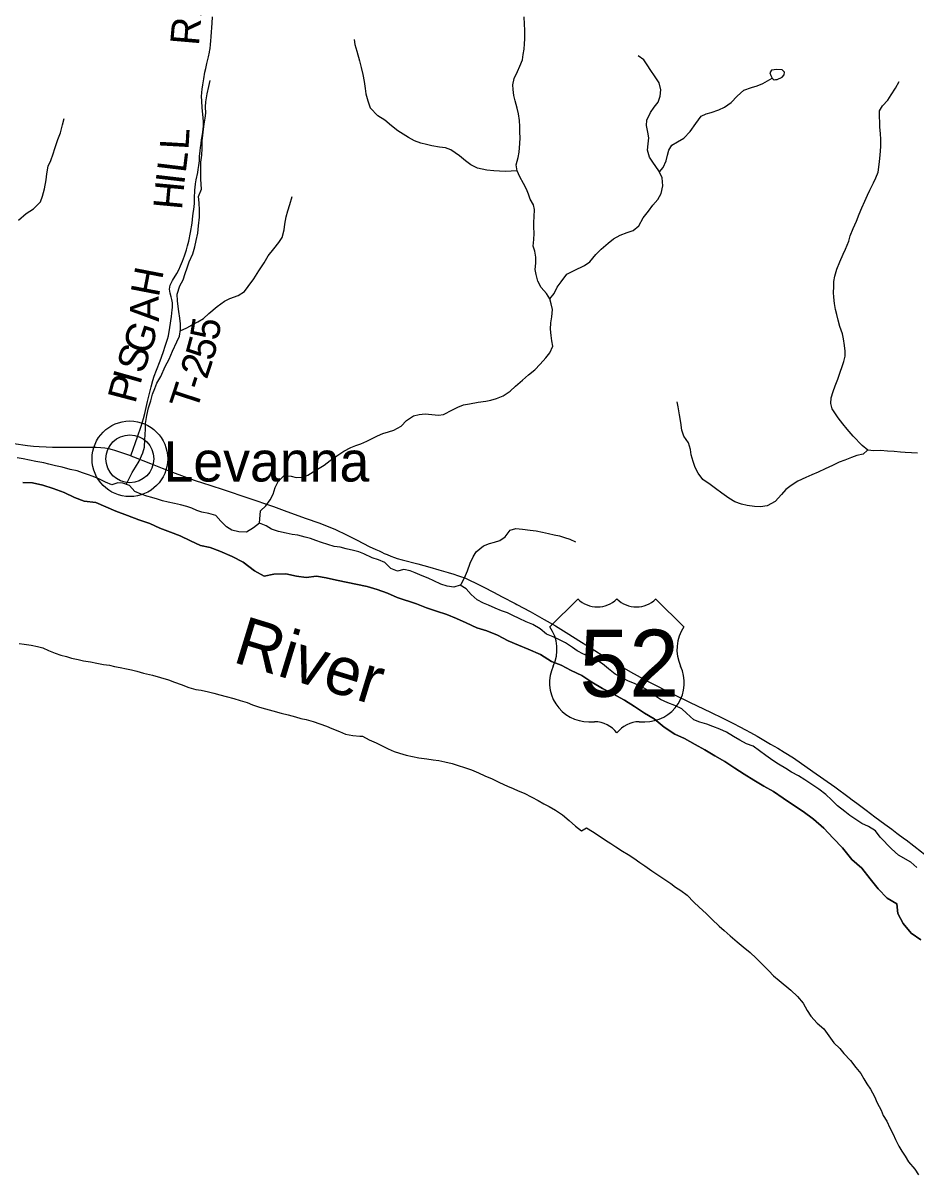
# Model space of a CAD drawing. Extents: x 1451455 to 1749751, y 218250 to 574981.
# Drawn here: x 1572855 to 1582136, y 274695 to 286670 of the extents above; entities that cross this region are included whole.
import ezdxf

# ---------------------------------------------------------------- set-up
doc = ezdxf.new("R2010")
doc.units = 0
for name, color, linetype in [('GM_X_County', 7, 'Continuous'), ('GM_X_Major_River', 7, 'Continuous'), ('GM_X_Major_River_Text', 7, 'Continuous'), ('GM_X_Minor_Lake', 7, 'Continuous'), ('GM_X_Minor_River', 7, 'Continuous'), ('GM_X_Township', 7, 'Continuous'), ('GM_X_Township_Road', 7, 'Continuous'), ('GM_X_Township_Road_Text', 7, 'Continuous'), ('GM_X_Unincorporated', 7, 'Continuous'), ('GM_X_Unincorporated_Location', 7, 'Continuous'), ('GM_X_Unincorporated_Text', 7, 'Continuous'), ('GM_X_US_Location', 7, 'Continuous'), ('GM_X_US_Route', 7, 'Continuous'), ('GM_X_US_Shield', 7, 'Continuous')]:
    doc.layers.add(name, color=color, linetype=linetype)

msp = doc.modelspace()

# ---------------------------------------------------------------- linework, layer by layer
at = {"layer": 'GM_X_County'}
msp.add_lwpolyline([(1572851, 281893), (1572953, 281891), (1573059, 281867), (1573167, 281833), (1573281, 281789), (1573389, 281739), (1573489, 281699), (1573611, 281685), (1573715, 281639), (1573819, 281597), (1573941, 281551), (1574057, 281506), (1574171, 281466), (1574277, 281418), (1574387, 281378), (1574489, 281340), (1574595, 281288), (1574699, 281238), (1574799, 281218), (1574899, 281180), (1575030, 281124), (1575144, 281066), (1575260, 280975), (1575360, 280919), (1575462, 280941), (1575586, 280943), (1575696, 280921), (1575796, 280907), (1575904, 280919), (1576006, 280901), (1576112, 280879), (1576431, 280811), (1576535, 280783), (1576643, 280743), (1576744, 280699), (1576945, 280631), (1577047, 280591), (1577151, 280557), (1577259, 280520), (1577359, 280480), (1577461, 280434), (1577570, 280382), (1577676, 280352), (1577788, 280306), (1577896, 280248), (1578004, 280202), (1578104, 280162), (1578234, 280105), (1578348, 280033), (1578448, 279993), (1578552, 279939), (1578662, 279889), (1578766, 279817), (1578879, 279752), (1578985, 279696), (1579105, 279630), (1579211, 279564), (1579315, 279494), (1579415, 279436), (1579519, 279351), (1579631, 279277), (1579731, 279231), (1579841, 279171), (1579941, 279113), (1580047, 279053), (1580151, 278993), (1580252, 278924), (1580352, 278860), (1580452, 278800), (1580554, 278738), (1580654, 278682), (1580756, 278612), (1580862, 278539), (1580964, 278475), (1581072, 278393), (1581178, 278299), (1581274, 278196), (1581372, 278096), (1581468, 277976), (1581573, 277886), (1581659, 277775), (1581743, 277671), (1581837, 277571), (1581937, 277513), (1581949, 277412), (1582003, 277308), (1582087, 277208), (1582187, 277140)], dxfattribs=at)
at = {"layer": 'GM_X_Major_River'}
for points in [[(1576398, 281152), (1576344, 281173), (1576291, 281186), (1576215, 281203), (1576150, 281220), (1576088, 281229), (1576022, 281250), (1575957, 281269), (1575899, 281290), (1575844, 281311), (1575786, 281324), (1575710, 281345), (1575651, 281354), (1575591, 281367), (1575509, 281384), (1575436, 281409), (1575381, 281442), (1575311, 281471), (1575251, 281424), (1575176, 281379), (1575098, 281380), (1575025, 281399), (1574969, 281434), (1574910, 281491), (1574859, 281550), (1574786, 281573), (1574714, 281584), (1574661, 281601), (1574609, 281626), (1574557, 281644), (1574490, 281661), (1574428, 281676), (1574363, 281689), (1574305, 281704), (1574253, 281721), (1574194, 281738), (1574140, 281751), (1574084, 281774), (1574017, 281801), (1573960, 281864), (1573893, 281885), (1573841, 281890), (1573779, 281870), (1573711, 281897), (1573650, 281928), (1573584, 281955), (1573523, 281978), (1573471, 281993), (1573418, 282014), (1573344, 282029), (1573262, 282052), (1573193, 282067), (1573123, 282085), (1573070, 282097), (1572988, 282113), (1572922, 282126), (1572855, 282139), (1572793, 282150)], [(1582147, 277892), (1582084, 277947), (1581956, 278021), (1581883, 278086), (1581765, 278208), (1581714, 278273), (1581644, 278318), (1581573, 278349), (1581501, 278398), (1581450, 278433), (1581396, 278472), (1581321, 278531), (1581258, 278594), (1581198, 278650), (1581125, 278706), (1581054, 278753), (1580982, 278802), (1580915, 278843), (1580841, 278884), (1580784, 278921), (1580708, 278964), (1580647, 279002), (1580575, 279054), (1580444, 279151), (1580375, 279176), (1580305, 279215), (1580240, 279252), (1580166, 279299), (1580096, 279330), (1580025, 279358), (1579961, 279380), (1579891, 279403), (1579826, 279426), (1579752, 279495), (1579701, 279542), (1579629, 279577), (1579556, 279602), (1579482, 279639), (1579419, 279678), (1579353, 279733), (1579280, 279774), (1579218, 279799), (1579142, 279832), (1579089, 279859), (1579009, 279900), (1578942, 279955), (1578879, 280010), (1578809, 280053), (1578736, 280088), (1578682, 280109), (1578616, 280144), (1578565, 280179), (1578495, 280226), (1578432, 280257), (1578366, 280289), (1578296, 280316), (1578231, 280373), (1578153, 280419), (1578086, 280444), (1578012, 280479), (1577945, 280512), (1577889, 280538), (1577827, 280559), (1577761, 280588), (1577694, 280617), (1577640, 280640), (1577576, 280673), (1577513, 280728), (1577462, 280789), (1577398, 280825), (1577332, 280806), (1577264, 280815), (1577196, 280838), (1577125, 280871), (1577067, 280898), (1577003, 280923), (1576932, 280954), (1576880, 280975), (1576812, 280990), (1576746, 280971), (1576678, 281000), (1576615, 281062), (1576551, 281091), (1576483, 281112), (1576398, 281152)], [(1572814, 280219), (1572865, 280214), (1572939, 280203), (1573005, 280190), (1573060, 280175), (1573120, 280146), (1573189, 280119), (1573249, 280100), (1573305, 280084), (1573360, 280069), (1573426, 280052), (1573482, 280041), (1573557, 280028), (1573623, 280015), (1573692, 280002), (1573752, 279993), (1573804, 279982), (1573864, 279969), (1573929, 279958), (1573983, 279947), (1574037, 279932), (1574108, 279913), (1574202, 279892)], [(1574202, 279892), (1574285, 279865), (1574367, 279841), (1574430, 279818), (1574498, 279793), (1574579, 279764), (1574652, 279741), (1574706, 279734), (1574782, 279717), (1574839, 279702), (1574899, 279687), (1574967, 279668), (1575044, 279647), (1575112, 279626), (1575185, 279607), (1575239, 279582), (1575314, 279557), (1575376, 279542), (1575451, 279521), (1575537, 279497), (1575610, 279480), (1575686, 279459), (1575742, 279442), (1575799, 279431), (1575869, 279410), (1575938, 279385), (1576010, 279360), (1576063, 279335), (1576143, 279306), (1576208, 279279), (1576282, 279262), (1576355, 279257), (1576382, 279255)], [(1576382, 279255), (1576454, 279220), (1576524, 279189), (1576594, 279152), (1576649, 279125), (1576713, 279096), (1576769, 279080), (1576836, 279059), (1576904, 279046), (1576968, 279033), (1577052, 279022), (1577118, 279011), (1577178, 279002), (1577240, 278991), (1577316, 278972), (1577379, 278953), (1577445, 278932), (1577517, 278905), (1577589, 278874), (1577654, 278845), (1577730, 278812), (1577807, 278775), (1577889, 278738), (1577951, 278713), (1578002, 278690), (1578062, 278663), (1578142, 278624), (1578209, 278589), (1578269, 278554), (1578322, 278526), (1578390, 278489), (1578463, 278439), (1578533, 278380), (1578596, 278322), (1578659, 278273), (1578710, 278302), (1578773, 278267), (1578843, 278222), (1578908, 278177), (1578964, 278140), (1579017, 278107), (1579085, 278062), (1579144, 278026), (1579204, 277987), (1579267, 277942), (1579319, 277907), (1579392, 277858), (1579535, 277760), (1579587, 277725), (1579638, 277688), (1579692, 277652), (1579757, 277603), (1579828, 277530), (1579882, 277479), (1579955, 277412), (1580016, 277353), (1580089, 277282), (1580143, 277235), (1580204, 277180), (1580277, 277119), (1580341, 277066), (1580414, 277007), (1580477, 276948), (1580544, 276879), (1580606, 276818), (1580657, 276765), (1580714, 276718), (1580837, 276616), (1580904, 276549), (1580965, 276481), (1581006, 276406), (1581042, 276347), (1581111, 276274), (1581180, 276213), (1581283, 276069)], [(1581283, 276069), (1581346, 276010), (1581388, 275959), (1581455, 275886), (1581512, 275813), (1581562, 275749), (1581593, 275696), (1581627, 275642), (1581664, 275587), (1581705, 275512), (1581734, 275446), (1581774, 275367), (1581795, 275313), (1581832, 275254), (1581866, 275186), (1581901, 275119), (1581924, 275065), (1581958, 274994), (1581989, 274944), (1582023, 274891), (1582060, 274833), (1582125, 274756), (1582163, 274695)]]:
    msp.add_lwpolyline(points, dxfattribs=at)
at = {"layer": 'GM_X_Minor_Lake'}
for points in [[(1580695, 286084), (1580744, 286109), (1580768, 286133), (1580770, 286159), (1580747, 286184), (1580691, 286186), (1580636, 286179), (1580616, 286153), (1580628, 286123)], [(1580628, 286123), (1580643, 286096), (1580652, 286086), (1580663, 286081), (1580675, 286083), (1580695, 286084)]]:
    msp.add_lwpolyline(points, dxfattribs=at)
at = {"layer": 'GM_X_Minor_River'}
for points in [[(1576427, 282325), (1576539, 282378), (1576593, 282404), (1576652, 282419), (1576708, 282436), (1576786, 282479), (1576841, 282537), (1576912, 282586), (1576972, 282599), (1577036, 282606), (1577104, 282599), (1577174, 282594), (1577226, 282600), (1577317, 282648), (1577373, 282678), (1577434, 282701), (1577496, 282712), (1577584, 282729), (1577665, 282740), (1577717, 282749), (1577777, 282766), (1577845, 282796), (1577918, 282843), (1577973, 282894), (1578046, 282959), (1578110, 283012), (1578173, 283064), (1578230, 283125), (1578289, 283188), (1578329, 283240), (1578360, 283311), (1578353, 283368), (1578346, 283422), (1578336, 283486), (1578341, 283554), (1578350, 283616), (1578357, 283692), (1578346, 283752), (1578330, 283804), (1578295, 283857), (1578242, 283920), (1578205, 283986), (1578188, 284055), (1578178, 284107), (1578185, 284175), (1578186, 284235), (1578175, 284297), (1578157, 284349), (1578164, 284419), (1578169, 284483), (1578164, 284550), (1578164, 284600), (1578169, 284656), (1578172, 284730), (1578161, 284780), (1578127, 284840), (1578110, 284891), (1578087, 284943), (1578057, 285002), (1578018, 285070), (1577991, 285135), (1577982, 285197), (1578003, 285273), (1578013, 285327), (1578020, 285417), (1578021, 285475), (1578020, 285537), (1578019, 285595), (1578016, 285657), (1578006, 285725), (1577991, 285785), (1577970, 285862), (1577957, 285916), (1577949, 285978), (1577946, 286028), (1577959, 286092), (1577994, 286166), (1578019, 286222), (1578045, 286289), (1578054, 286343), (1578063, 286399), (1578068, 286455), (1578070, 286507), (1578069, 286597), (1578068, 286658), (1578063, 286734)], [(1576298, 286499), (1576305, 286447), (1576324, 286378), (1576351, 286276), (1576369, 286209), (1576386, 286135), (1576401, 286061), (1576412, 285988), (1576419, 285934), (1576438, 285862), (1576464, 285787), (1576543, 285706)], [(1578330, 283804), (1578377, 283860), (1578406, 283924), (1578449, 283981), (1578506, 284058), (1578582, 284098), (1578691, 284150), (1578748, 284187), (1578809, 284265), (1578865, 284318), (1578936, 284381), (1578991, 284425), (1579063, 284466), (1579134, 284491), (1579198, 284512), (1579255, 284561), (1579300, 284645), (1579357, 284716), (1579402, 284776), (1579453, 284837), (1579489, 284899), (1579506, 284978), (1579497, 285061), (1579464, 285135), (1579401, 285224), (1579366, 285277), (1579345, 285349), (1579354, 285413), (1579358, 285477), (1579349, 285537), (1579336, 285605), (1579339, 285660), (1579378, 285739), (1579415, 285795), (1579455, 285846), (1579478, 285910), (1579485, 285974), (1579468, 286050), (1579417, 286121), (1579381, 286178), (1579342, 286234), (1579309, 286287), (1579247, 286330)], [(1579470, 285122), (1579509, 285167), (1579540, 285236), (1579554, 285298), (1579569, 285350), (1579598, 285402), (1579656, 285435), (1579723, 285474), (1579790, 285541), (1579849, 285625), (1579904, 285702), (1579954, 285725), (1580008, 285741), (1580087, 285768), (1580145, 285795), (1580214, 285844), (1580277, 285911), (1580346, 285971), (1580428, 286000), (1580486, 286017), (1580545, 286040), (1580642, 286097)], [(1573926, 281874), (1573990, 281996), (1574025, 282052), (1574060, 282115), (1574101, 282203), (1574118, 282261), (1574121, 282339), (1574124, 282389), (1574127, 282453), (1574128, 282507), (1574140, 282589), (1574157, 282669), (1574184, 282744), (1574199, 282812), (1574226, 282870), (1574245, 282926), (1574288, 282997), (1574332, 283098), (1574375, 283176), (1574408, 283258), (1574452, 283357), (1574481, 283415), (1574490, 283485), (1574491, 283543), (1574486, 283603), (1574475, 283673), (1574466, 283725), (1574459, 283782), (1574456, 283850), (1574486, 283939), (1574520, 283999), (1574540, 284065), (1574559, 284126), (1574582, 284188), (1574621, 284272), (1574642, 284343), (1574655, 284409), (1574672, 284485), (1574680, 284561), (1574689, 284653), (1574688, 284723), (1574684, 284801), (1574679, 284866), (1574708, 284943), (1574705, 284995), (1574702, 285046), (1574704, 285100), (1574704, 285166), (1574704, 285222), (1574714, 285296), (1574717, 285366), (1574718, 285444), (1574723, 285506), (1574730, 285566), (1574739, 285620), (1574748, 285680), (1574753, 285734), (1574750, 285800), (1574753, 285852), (1574768, 285934), (1574787, 286010), (1574798, 286072)], [(1582152, 282200), (1582090, 282203), (1582024, 282206), (1581974, 282208), (1581910, 282215), (1581840, 282220), (1581768, 282225), (1581700, 282224), (1581636, 282229), (1581576, 282280), (1581485, 282377), (1581422, 282448), (1581377, 282503), (1581326, 282567), (1581267, 282660), (1581251, 282715), (1581256, 282775), (1581275, 282840), (1581298, 282900), (1581323, 282968), (1581350, 283040), (1581370, 283099), (1581385, 283151), (1581402, 283207), (1581402, 283259), (1581395, 283319), (1581384, 283388), (1581371, 283438), (1581346, 283514), (1581328, 283581), (1581313, 283641), (1581300, 283693), (1581289, 283753), (1581283, 283820), (1581280, 283870), (1581281, 283926), (1581283, 283982), (1581294, 284040), (1581315, 284113), (1581346, 284189), (1581381, 284267), (1581404, 284321), (1581437, 284402), (1581452, 284458), (1581485, 284534), (1581518, 284609), (1581546, 284683), (1581573, 284749), (1581604, 284818), (1581633, 284882), (1581658, 284934), (1581695, 285008), (1581719, 285061), (1581742, 285119), (1581753, 285201), (1581760, 285261), (1581767, 285339), (1581770, 285391), (1581770, 285461), (1581769, 285523), (1581762, 285587), (1581761, 285641), (1581759, 285694), (1581756, 285758), (1581787, 285811), (1581844, 285869), (1581880, 285924), (1581925, 285992), (1581962, 286063)], [(1572808, 284620), (1572887, 284691), (1572962, 284740), (1573037, 284811), (1573058, 284869), (1573079, 284946), (1573095, 285040), (1573102, 285102), (1573117, 285182), (1573142, 285242), (1573169, 285312), (1573186, 285367), (1573216, 285459), (1573245, 285529), (1573266, 285611), (1573283, 285678)], [(1577991, 285135), (1577865, 285126), (1577809, 285131), (1577749, 285134), (1577677, 285139), (1577577, 285162), (1577509, 285195), (1577454, 285236), (1577392, 285289), (1577301, 285352), (1577245, 285371), (1577183, 285380), (1577105, 285395), (1577048, 285407), (1576988, 285422), (1576922, 285447), (1576860, 285480), (1576805, 285515), (1576749, 285548), (1576686, 285602), (1576616, 285659), (1576543, 285706)], [(1574488, 283471), (1574558, 283500), (1574611, 283533), (1574671, 283564), (1574732, 283599), (1574787, 283650), (1574872, 283723), (1574948, 283778), (1575005, 283805), (1575091, 283838), (1575156, 283879), (1575195, 283932), (1575252, 284010), (1575307, 284095), (1575361, 284178), (1575404, 284250), (1575463, 284323), (1575514, 284388), (1575549, 284440), (1575568, 284521), (1575577, 284579), (1575588, 284655), (1575607, 284717), (1575627, 284783), (1575652, 284867)], [(1581634, 282230), (1581589, 282189), (1581523, 282176), (1581465, 282153), (1581396, 282126), (1581338, 282105), (1581269, 282072), (1581191, 282036), (1581120, 282001), (1581054, 281974), (1580990, 281947), (1580909, 281908), (1580838, 281863), (1580784, 281822), (1580737, 281768), (1580674, 281695), (1580589, 281650), (1580521, 281641), (1580459, 281644), (1580383, 281655), (1580323, 281668), (1580252, 281692), (1580190, 281731), (1580119, 281782), (1580053, 281831), (1579998, 281872), (1579920, 281925), (1579873, 281992), (1579840, 282048), (1579821, 282113), (1579799, 282181), (1579792, 282235), (1579773, 282306), (1579722, 282376), (1579701, 282439), (1579692, 282519), (1579677, 282597), (1579664, 282679), (1579654, 282732)], [(1575311, 281471), (1575324, 281599), (1575379, 281650), (1575422, 281712), (1575455, 281773), (1575476, 281841), (1575507, 281903), (1575568, 281968), (1575640, 281959), (1575694, 281944), (1575764, 281949), (1575816, 281970), (1575869, 282005), (1575933, 282044), (1575984, 282075), (1576046, 282123), (1576115, 282170), (1576188, 282221), (1576262, 282257), (1576315, 282279), (1576365, 282296), (1576427, 282325)], [(1577401, 280824), (1577410, 280837), (1577445, 280903), (1577474, 280976), (1577503, 281056), (1577532, 281122), (1577565, 281173), (1577642, 281236), (1577704, 281260), (1577756, 281273), (1577812, 281292), (1577867, 281330), (1577918, 281399), (1577978, 281414), (1578046, 281407), (1578126, 281398), (1578188, 281391), (1578254, 281376), (1578318, 281362), (1578376, 281351), (1578430, 281340), (1578483, 281323), (1578539, 281305), (1578599, 281276)]]:
    msp.add_lwpolyline(points, dxfattribs=at)
at = {"layer": 'GM_X_Township'}
msp.add_lwpolyline([(1582187, 277140), (1582087, 277208), (1582003, 277308), (1581949, 277412), (1581937, 277513), (1581837, 277571), (1581743, 277671), (1581659, 277775), (1581573, 277886), (1581468, 277976), (1581372, 278096), (1581274, 278196), (1581178, 278299), (1581072, 278393), (1580964, 278475), (1580862, 278539), (1580756, 278612), (1580654, 278682), (1580554, 278738), (1580452, 278800), (1580352, 278860), (1580252, 278924), (1580151, 278993), (1580047, 279053), (1579941, 279113), (1579841, 279171), (1579731, 279231), (1579631, 279277), (1579519, 279351), (1579415, 279436), (1579315, 279494), (1579211, 279564), (1579105, 279630), (1578985, 279696), (1578879, 279752), (1578766, 279817), (1578662, 279889), (1578552, 279939), (1578448, 279993), (1578348, 280033), (1578234, 280105), (1578104, 280162), (1578004, 280202), (1577896, 280248), (1577788, 280306), (1577676, 280352), (1577570, 280382), (1577461, 280434), (1577359, 280480), (1577259, 280520), (1577151, 280557), (1577047, 280591), (1576945, 280631), (1576744, 280699), (1576643, 280743), (1576535, 280783), (1576431, 280811), (1576112, 280879), (1576006, 280901), (1575904, 280919), (1575796, 280907), (1575696, 280921), (1575586, 280943), (1575462, 280941), (1575360, 280919), (1575260, 280975), (1575144, 281066), (1575030, 281124), (1574899, 281180), (1574799, 281218), (1574699, 281238), (1574595, 281288), (1574489, 281340), (1574387, 281378), (1574277, 281418), (1574171, 281466), (1574057, 281506), (1573941, 281551), (1573819, 281597), (1573715, 281639), (1573611, 281685), (1573489, 281699), (1573389, 281739), (1573281, 281789), (1573167, 281833), (1573059, 281867), (1572953, 281891), (1572851, 281893)], dxfattribs=at)
at = {"layer": 'GM_X_Township_Road'}
msp.add_lwpolyline([(1573975, 282171), (1573979, 282182), (1574043, 282369), (1574083, 282480), (1574095, 282525), (1574108, 282560), (1574121, 282610), (1574150, 282737), (1574166, 282805), (1574185, 282887), (1574203, 282953), (1574217, 283000), (1574241, 283061), (1574279, 283158), (1574312, 283246), (1574337, 283321), (1574356, 283383), (1574365, 283420), (1574381, 283506), (1574397, 283621), (1574405, 283689), (1574408, 283713), (1574409, 283738), (1574407, 283760), (1574401, 283796), (1574393, 283824), (1574383, 283862), (1574379, 283881), (1574378, 283904), (1574379, 283923), (1574385, 283945), (1574393, 283966), (1574409, 283995), (1574453, 284068), (1574473, 284105), (1574493, 284147), (1574513, 284195), (1574534, 284250), (1574554, 284312), (1574565, 284353), (1574577, 284404), (1574594, 284494), (1574611, 284591), (1574621, 284665), (1574632, 284760), (1574636, 284799), (1574638, 284845), (1574642, 284936), (1574644, 284962), (1574648, 284998), (1574655, 285040), (1574671, 285117), (1574676, 285146), (1574683, 285188), (1574688, 285237), (1574690, 285284), (1574696, 285340), (1574699, 285376), (1574706, 285417), (1574711, 285455), (1574721, 285513), (1574726, 285562), (1574729, 285601), (1574729, 285644), (1574727, 285689), (1574718, 285787), (1574712, 285863), (1574711, 285908), (1574712, 285947), (1574715, 285983), (1574722, 286028), (1574733, 286089), (1574745, 286160), (1574753, 286198), (1574765, 286251), (1574781, 286317), (1574792, 286368), (1574797, 286394), (1574798, 286403), (1574800, 286416), (1574802, 286435), (1574804, 286451), (1574806, 286483), (1574809, 286529), (1574819, 286667), (1574825, 286735)], dxfattribs=at)
at = {"layer": 'GM_X_Unincorporated'}
for radius in [393, 249]:
    msp.add_circle((1573965, 282140), radius, dxfattribs=at)
at = {"layer": 'GM_X_Unincorporated_Location'}
msp.add_line((1573965, 282140), (1573965, 282140), dxfattribs=at)
at = {"layer": 'GM_X_US_Route'}
for points in [[(1572760, 282300), (1572901, 282280), (1572963, 282273), (1573022, 282267), (1573095, 282263), (1573161, 282260), (1573269, 282260), (1573341, 282260), (1573558, 282261), (1573614, 282260), (1573663, 282258), (1573705, 282254), (1573743, 282247), (1573781, 282238), (1573807, 282230), (1573837, 282221), (1573930, 282189), (1573971, 282173)], [(1573971, 282173), (1573975, 282171), (1574004, 282160), (1574179, 282091), (1574302, 282042), (1574381, 282011), (1574556, 281945), (1574644, 281916), (1574721, 281890), (1574805, 281862), (1574935, 281821), (1575202, 281732), (1575284, 281704), (1575364, 281675), (1575457, 281644), (1575598, 281592), (1575797, 281519), (1575928, 281473), (1576028, 281435), (1576101, 281404), (1576218, 281348), (1576327, 281295), (1576454, 281230), (1576523, 281198), (1576557, 281182), (1576584, 281169), (1576609, 281157), (1576638, 281145), (1576678, 281129), (1576715, 281114), (1576744, 281105), (1576794, 281089), (1576957, 281049), (1577084, 281014), (1577178, 280987), (1577275, 280958), (1577332, 280941), (1577372, 280928), (1577403, 280918), (1577446, 280901), (1577489, 280881), (1577569, 280843), (1577646, 280804), (1577745, 280752), (1577836, 280704), (1577969, 280635), (1577988, 280624)], [(1577988, 280624), (1578126, 280551), (1578273, 280470), (1578388, 280404), (1578528, 280318), (1578631, 280252), (1578734, 280188), (1578798, 280147), (1578885, 280093), (1579007, 280018), (1579170, 279924), (1579339, 279831), (1579635, 279683), (1579782, 279610), (1580007, 279502), (1580123, 279446), (1580241, 279387), (1580305, 279354), (1580365, 279324), (1580417, 279295), (1580485, 279256), (1580625, 279175), (1580700, 279131), (1580768, 279090), (1580862, 279030), (1581064, 278891), (1581292, 278731), (1581443, 278620), (1581474, 278596), (1581521, 278560), (1581563, 278529), (1581619, 278488), (1581710, 278419), (1581813, 278343), (1581884, 278290), (1581939, 278249), (1581965, 278229), (1582026, 278184), (1582034, 278178)], [(1582034, 278178), (1582194, 278053), (1582212, 278040), (1582239, 278020), (1582257, 278006), (1582333, 277949), (1582380, 277913), (1582489, 277834), (1582530, 277802), (1582608, 277742), (1582700, 277668), (1582751, 277622), (1582788, 277585), (1582820, 277549), (1582852, 277511)]]:
    msp.add_lwpolyline(points, dxfattribs=at)
at = {"layer": 'GM_X_US_Shield'}
for p, q in [((1578622, 280682), (1578332, 280392)), ((1579724, 280392), (1579434, 280682)), ((1578738, 279406), (1578796, 279406)), ((1579260, 279406), (1579318, 279406))]:
    msp.add_line(p, q, dxfattribs=at)
for centre, radius, start, end in [((1578825, 280890), 290, 225.573, 314.427), ((1579231, 280890), 290, 225.573, 314.427), ((1577999, 280160), 406, 334.5471, 35.0009), ((1580057, 280160), 406, 144.9991, 205.4529), ((1578733, 279812), 406, 154.8319, 270.6383), ((1579322, 279812), 406, 269.3617, 25.1681), ((1578796, 279116), 290, 36.8699, 90), ((1579260, 279116), 290, 90, 143.1301)]:
    msp.add_arc(centre, radius, start, end, dxfattribs=at)

# ---------------------------------------------------------------- texts
at = {"layer": 'GM_X_Major_River_Text'}
msp.add_text('River', height=500, rotation=343.0022, dxfattribs=at).set_placement((1575022, 280031))
at = {"layer": 'GM_X_Township_Road_Text'}
for s, rotation, p in [('RD', 85.0738, (1574682, 286429)), ('L', 86.7733, (1574574, 285348)), ('L', 83.0855, (1574545, 285105)), ('H', 84.6281, (1574506, 284722)), ('I', 83.3223, (1574530, 284983)), ('H', 79.0803, (1574265, 283813)), ('A', 90.2693, (1574267, 283564)), ('5', 81.0918, (1574884, 283361)), ('G', 72.115, (1574170, 283211)), ('5', 74.5909, (1574827, 283147)), ('S', 71.1601, (1574103, 283014)), ('2', 71.9498, (1574765, 282957)), ('P', 75.2729, (1574020, 282705)), ('I', 74.1597, (1574071, 282899)), ('-', 71.7545, (1574726, 282839)), ('T', 71.7128, (1574656, 282626))]:
    msp.add_text(s, height=300, rotation=rotation, dxfattribs=at).set_placement(p)
at = {"layer": 'GM_X_Unincorporated_Text'}
msp.add_text('Levanna', height=417, rotation=0, dxfattribs=at).set_placement((1574315, 281904))
at = {"layer": 'GM_X_US_Location'}
for s in ['0', '/']:
    msp.add_text(s, height=1, dxfattribs=at).set_placement((1579028, 280010))
msp.add_text('52', height=1, rotation=0, dxfattribs=at).set_placement((1578821, 279803))
at = {"layer": 'GM_X_US_Shield'}
msp.add_text('52', height=696.1, dxfattribs=at).set_placement((1578638, 279667))

doc.saveas('drawing.dxf')
